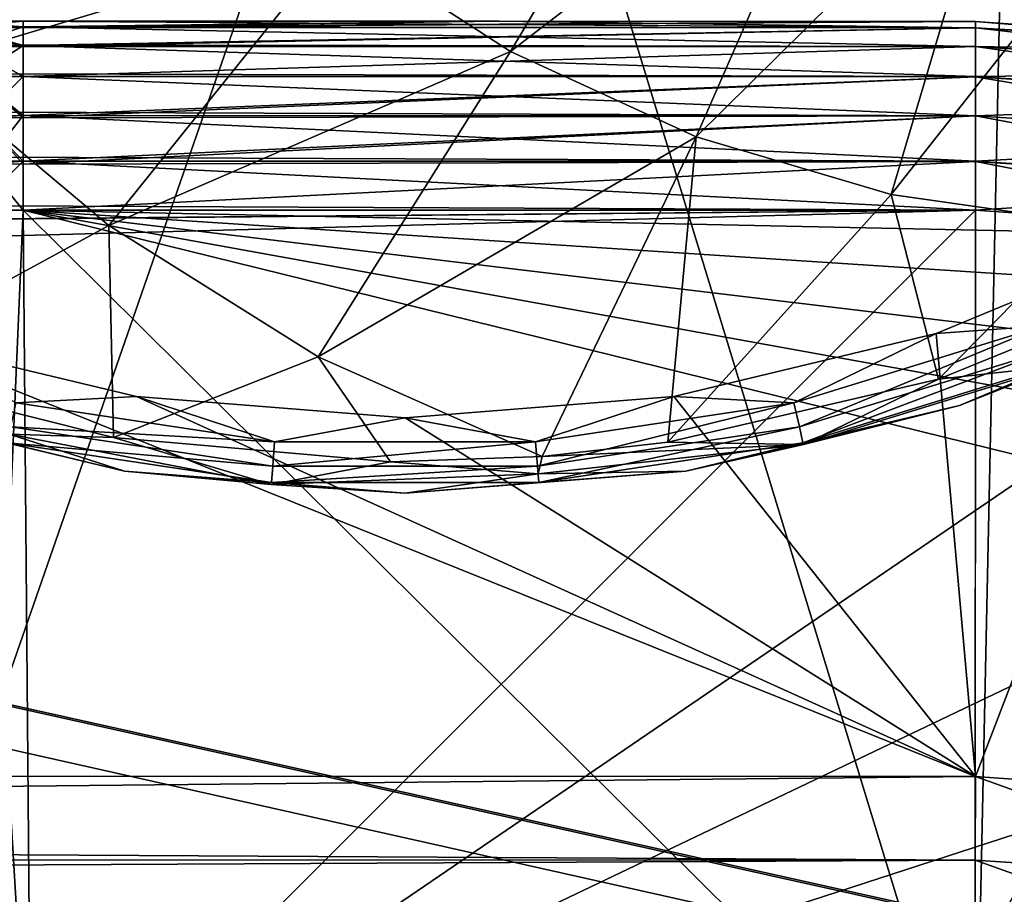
# Model space of a CAD drawing. Header units: metres. Extents: x -205 to 205, y -104 to 104.
# Tile 525 of 656: x -96.03 to -93.42, y 43.23 to 45.55. Entities that reach past the tile are written whole.
import ezdxf

# ---------------------------------------------------------------- set-up
doc = ezdxf.new("R2010")
doc.units = ezdxf.units.M
doc.layers.add('solid_01_2-CONSUMER_EHM_BOX_SW0001', color=7, linetype='CONTINUOUS')

msp = doc.modelspace()

# ---------------------------------------------------------------- linework, layer by layer
at = {"layer": 'solid_01_2-CONSUMER_EHM_BOX_SW0001'}
for points in [[(-200.010849, -74.958488), (-200.010773, 75.041512), (-0.010778, 75.04142)], [(-0.010849, -74.95858), (-200.010849, -74.958488), (-0.010778, 75.04142)], [(-91.959076, 42.820488, 75), (-76.402473, 63.637558, 75), (-185.602478, 63.645401, 75)], [(-92.726151, 42.986298, 75), (-91.959076, 42.820488, 75), (-185.602478, 63.645401, 75)], [(-93.500885, 43.041248, 75), (-92.726151, 42.986298, 75), (-185.602478, 63.645401, 75)], [(-168.500885, 43.051987, 75), (-93.500885, 43.041248, 75), (-185.602478, 63.645401, 75)], [(-105.253662, 47.139633, 63.099998), (-94.903656, 47.138889, 63.099998), (-105.111305, 45.524151, 63.099998)], [(-94.903656, 47.138889, 63.099998), (-104.978691, 45.542892, 63.099998), (-105.111305, 45.524151, 63.099998)], [(-94.903656, 47.138889, 63.099998), (-97.022362, 45.541752, 63.099998), (-104.978691, 45.542892, 63.099998)], [(-94.903656, 47.138889, 63.099998), (-96.889755, 45.522972, 63.099998), (-97.022362, 45.541752, 63.099998)], [(-94.903656, 47.138889, 63.099998), (-96.773636, 45.475456, 63.099998), (-96.889755, 45.522972, 63.099998)], [(-94.903656, 47.138889, 63.099998), (-96.670967, 45.396198, 63.099998), (-96.773636, 45.475456, 63.099998)], [(-94.903656, 47.138889, 63.099998), (-96.590851, 45.294205, 63.099998), (-96.670967, 45.396198, 63.099998)], [(-94.903656, 47.138889, 63.099998), (-96.542351, 45.17849, 63.099998), (-96.590851, 45.294205, 63.099998)], [(-94.903656, 47.138889, 63.099998), (-96.522453, 45.046043, 63.099998), (-96.542351, 45.17849, 63.099998)], [(-94.903656, 47.138889, 63.099998), (-96.500954, 42.541676, 63.099998), (-96.522453, 45.046043, 63.099998)], [(-94.903656, 47.138889, 63.099998), (-93.500954, 42.541248, 63.099998), (-96.500954, 42.541676, 63.099998)], [(-94.903656, 47.138889, 63.099998), (-93.403656, 47.138783, 63.099998), (-93.500954, 42.541248, 63.099998)], [(-93.403656, 47.138783, 63.099998), (-92.709518, 42.476959, 63.099998), (-93.500954, 42.541248, 63.099998)], [(-94.731293, 45.461475, 17.911619), (-94.216507, 46.328548, 18.246735), (-95.187721, 45.756878, 18.055279)], [(-94.731293, 45.461475, 17.911619), (-93.84079, 46.146999, 18.128479), (-94.216507, 46.328548, 18.246735)], [(-94.240181, 45.235317, 17.757044), (-93.84079, 46.146999, 18.128479), (-94.731293, 45.461475, 17.911619)], [(-94.240181, 45.235317, 17.757044), (-93.444557, 46.022293, 18.003763), (-93.84079, 46.146999, 18.128479)], [(-95.600647, 46.115814, 18.185246), (-96.742622, 45.915714, 17.920349), (-96.299217, 45.423752, 17.780788)], [(-95.187721, 45.756878, 18.055279), (-95.600647, 46.115814, 18.185246), (-96.299217, 45.423752, 17.780788)], [(-93.723885, 45.082775, 17.594542), (-93.444557, 46.022293, 18.003763), (-94.240181, 45.235317, 17.757044)], [(-93.723885, 45.082775, 17.594542), (-93.035576, 45.956886, 17.87504), (-93.444557, 46.022293, 18.003763)], [(-93.192398, 45.006805, 17.427259), (-93.035576, 45.956886, 17.87504), (-93.723885, 45.082775, 17.594542)], [(-95.187721, 45.756878, 18.055279), (-96.299217, 45.423752, 17.780788), (-95.795616, 45.000229, 17.622282)], [(-94.731293, 45.461475, 17.911619), (-95.187721, 45.756878, 18.055279), (-95.795616, 45.000229, 17.622282)], [(-123.785095, 45.528553, 46.370613), (-93.500534, 45.474457, 46.25034), (-123.785103, 45.478561, 46.249939)], [(-123.785095, 45.545582, 46.5), (-93.500526, 45.541248, 47.5), (-93.500526, 45.541248, 46.5)], [(-94.761421, 45.541428, 47.5), (-93.500526, 45.541248, 47.5), (-123.785095, 45.545582, 46.5)], [(-123.785095, 45.545582, 46.5), (-93.500526, 45.541248, 46.5), (-93.500526, 45.524345, 46.371098)], [(-123.785095, 45.545582, 46.5), (-93.500526, 45.524345, 46.371098), (-123.785095, 45.528553, 46.370613)], [(-94.761421, 45.541428, 47.5), (-123.785095, 45.545582, 46.5), (-96.022316, 45.541611, 47.5)], [(-96.240219, 45.541641, 47.524025), (-96.022316, 45.541611, 47.5), (-123.785095, 45.545582, 46.5)], [(-123.785095, 45.528553, 46.370613), (-93.500526, 45.524345, 46.371098), (-93.500534, 45.474457, 46.25034)], [(-96.240219, 45.541641, 55.475975), (-96.022308, 45.541611, 55.5), (-96.193779, 45.526722, 55.361912)], [(-96.022316, 45.541611, 56.5), (-96.022308, 45.541611, 55.5), (-96.240219, 45.541641, 55.475975)], [(-96.022316, 45.541611, 56.5), (-96.240219, 45.541641, 55.475975), (-96.240219, 45.541641, 56.524025)], [(-96.240219, 45.541641, 56.524025), (-96.193779, 45.526722, 56.638084), (-96.022324, 45.526459, 56.62215)], [(-96.022316, 45.541611, 56.5), (-96.240219, 45.541641, 56.524025), (-96.022324, 45.526459, 56.62215)], [(-96.240219, 45.541641, 47.524025), (-96.022324, 45.524586, 47.629364), (-96.022316, 45.541611, 47.5)], [(-96.240219, 45.541641, 47.524025), (-96.193779, 45.526722, 47.638084), (-96.022324, 45.524586, 47.629364)], [(-96.193779, 45.526722, 55.361912), (-96.022308, 45.541611, 55.5), (-96.022324, 45.526459, 55.377846)], [(-96.193779, 45.526722, 55.361912), (-96.022324, 45.526459, 55.377846), (-96.169853, 45.478111, 55.241573)], [(-96.193779, 45.526722, 56.638084), (-96.169853, 45.478111, 56.758423), (-96.022331, 45.477642, 56.744694)], [(-96.022324, 45.526459, 56.62215), (-96.193779, 45.526722, 56.638084), (-96.022331, 45.477642, 56.744694)], [(-96.193779, 45.526722, 47.638084), (-96.022331, 45.474613, 47.750015), (-96.022324, 45.524586, 47.629364)], [(-96.193779, 45.526722, 47.638084), (-96.169853, 45.478111, 47.758423), (-96.022331, 45.474613, 47.750015)], [(-96.169853, 45.478111, 55.241573), (-96.022324, 45.526459, 55.377846), (-96.022331, 45.477642, 55.255306)], [(-96.022324, 45.526459, 56.62215), (-96.022331, 45.477642, 56.744694), (-93.500526, 45.524212, 56.62941)], [(-96.022331, 45.477642, 55.255306), (-96.022324, 45.526459, 55.377846), (-93.500534, 45.474457, 55.25034)], [(-96.022324, 45.524586, 47.629364), (-96.022331, 45.474613, 47.750015), (-93.500526, 45.524212, 47.62941)], [(-96.022331, 45.477642, 56.744694), (-93.500534, 45.474194, 56.750114), (-93.500526, 45.524212, 56.62941)], [(-96.022331, 45.474613, 47.750015), (-93.500534, 45.474194, 47.750114), (-93.500526, 45.524212, 47.62941)], [(-96.022324, 45.526459, 55.377846), (-96.022308, 45.541611, 55.5), (-93.500526, 45.524345, 55.371098)], [(-94.761421, 45.541428, 56.5), (-96.022316, 45.541611, 56.5), (-96.022324, 45.526459, 56.62215)], [(-94.761421, 45.541428, 47.5), (-96.022316, 45.541611, 47.5), (-96.022324, 45.524586, 47.629364)], [(-94.761421, 45.541428, 56.5), (-96.022324, 45.526459, 56.62215), (-93.500526, 45.541248, 56.5)], [(-94.761421, 45.541428, 47.5), (-96.022324, 45.524586, 47.629364), (-93.500526, 45.541248, 47.5)], [(-96.022324, 45.526459, 56.62215), (-93.500526, 45.524212, 56.62941), (-93.500526, 45.541248, 56.5)], [(-96.022324, 45.524586, 47.629364), (-93.500526, 45.524212, 47.62941), (-93.500526, 45.541248, 47.5)], [(-96.022324, 45.526459, 55.377846), (-93.500526, 45.524345, 55.371098), (-93.500534, 45.474457, 55.25034)], [(-94.761421, 45.541428, 56.5), (-96.022308, 45.541611, 55.5), (-96.022316, 45.541611, 56.5)], [(-96.022308, 45.541611, 55.5), (-94.761414, 45.541428, 55.5), (-93.500526, 45.524345, 55.371098)], [(-94.761421, 45.541428, 56.5), (-94.761414, 45.541428, 55.5), (-96.022308, 45.541611, 55.5)], [(-94.761421, 45.541428, 56.5), (-93.500526, 45.541248, 56.5), (-94.761414, 45.541428, 55.5)], [(-94.761414, 45.541428, 55.5), (-93.500526, 45.541248, 56.5), (-93.500526, 45.541248, 55.5)], [(-94.761414, 45.541428, 55.5), (-93.500526, 45.541248, 55.5), (-93.500526, 45.524345, 55.371098)], [(-93.500526, 45.524345, 55.371098), (-92.458534, 45.455902, 55.371098), (-93.500534, 45.474457, 55.25034)], [(-93.500526, 45.524345, 46.371098), (-92.458534, 45.455902, 46.371098), (-93.500534, 45.474457, 46.25034)], [(-93.500534, 45.474194, 56.750114), (-92.465088, 45.406178, 56.750114), (-93.500526, 45.524212, 56.62941)], [(-93.500534, 45.474194, 47.750114), (-92.465088, 45.406178, 47.750114), (-93.500526, 45.524212, 47.62941)], [(-92.458557, 45.455765, 56.62941), (-92.362022, 45.459656, 56.5), (-93.500526, 45.541248, 56.5)], [(-93.500526, 45.541248, 55.5), (-93.500526, 45.541248, 56.5), (-92.362022, 45.459656, 56.5)], [(-93.500526, 45.524212, 56.62941), (-92.458557, 45.455765, 56.62941), (-93.500526, 45.541248, 56.5)], [(-92.362022, 45.459656, 55.5), (-93.500526, 45.541248, 55.5), (-92.362022, 45.459656, 56.5)], [(-93.500526, 45.524345, 55.371098), (-93.500526, 45.541248, 55.5), (-92.362022, 45.459656, 55.5)], [(-92.458557, 45.455765, 47.62941), (-92.362022, 45.459656, 47.5), (-93.500526, 45.541248, 47.5)], [(-93.500526, 45.541248, 46.5), (-93.500526, 45.541248, 47.5), (-92.362022, 45.459656, 47.5)], [(-93.500526, 45.524212, 47.62941), (-92.458557, 45.455765, 47.62941), (-93.500526, 45.541248, 47.5)], [(-92.362022, 45.459656, 46.5), (-93.500526, 45.541248, 46.5), (-92.362022, 45.459656, 47.5)], [(-93.500526, 45.524345, 46.371098), (-93.500526, 45.541248, 46.5), (-92.362022, 45.459656, 46.5)], [(-93.500526, 45.524345, 55.371098), (-92.362022, 45.459656, 55.5), (-92.458534, 45.455902, 55.371098)], [(-93.500526, 45.524345, 46.371098), (-92.362022, 45.459656, 46.5), (-92.458534, 45.455902, 46.371098)], [(-92.465088, 45.406178, 56.750114), (-92.458557, 45.455765, 56.62941), (-93.500526, 45.524212, 56.62941)], [(-92.465088, 45.406178, 47.750114), (-92.458557, 45.455765, 47.62941), (-93.500526, 45.524212, 47.62941)], [(-123.785103, 45.478561, 46.249939), (-93.500549, 45.394985, 46.146633), (-123.78511, 45.399086, 46.146397)], [(-123.785103, 45.478561, 46.249939), (-93.500534, 45.474457, 46.25034), (-93.500549, 45.394985, 46.146633)], [(-96.169853, 45.478111, 55.241573), (-96.022331, 45.477642, 55.255306), (-96.148552, 45.395588, 55.134422)], [(-96.169853, 45.478111, 56.758423), (-96.148552, 45.395588, 56.865578), (-96.022346, 45.394966, 56.853752)], [(-96.022331, 45.477642, 56.744694), (-96.169853, 45.478111, 56.758423), (-96.022346, 45.394966, 56.853752)], [(-96.169853, 45.478111, 47.758423), (-96.022346, 45.394966, 47.853752), (-96.022331, 45.474613, 47.750015)], [(-96.169853, 45.478111, 47.758423), (-96.148552, 45.395588, 47.865578), (-96.022346, 45.394966, 47.853752)], [(-96.148552, 45.395588, 55.134422), (-96.022331, 45.477642, 55.255306), (-96.022346, 45.394966, 55.146248)], [(-96.022331, 45.477642, 56.744694), (-96.022346, 45.394966, 56.853752), (-93.500534, 45.474194, 56.750114)], [(-96.022346, 45.394966, 55.146248), (-96.022331, 45.477642, 55.255306), (-93.500549, 45.394985, 55.146633)], [(-96.022331, 45.474613, 47.750015), (-96.022346, 45.394966, 47.853752), (-93.500534, 45.474194, 47.750114)], [(-96.022346, 45.394966, 56.853752), (-93.500549, 45.394615, 56.853737), (-93.500534, 45.474194, 56.750114)], [(-96.022346, 45.394966, 47.853752), (-93.500549, 45.394615, 47.853737), (-93.500534, 45.474194, 47.750114)], [(-96.022331, 45.477642, 55.255306), (-93.500534, 45.474457, 55.25034), (-93.500549, 45.394985, 55.146633)], [(-93.500534, 45.474457, 55.25034), (-92.465057, 45.406441, 55.25034), (-93.500549, 45.394985, 55.146633)], [(-93.500534, 45.474457, 46.25034), (-92.465057, 45.406441, 46.25034), (-93.500549, 45.394985, 46.146633)], [(-93.500549, 45.394615, 56.853737), (-92.475487, 45.327282, 56.853737), (-93.500534, 45.474194, 56.750114)], [(-93.500549, 45.394615, 47.853737), (-92.475487, 45.327282, 47.853737), (-93.500534, 45.474194, 47.750114)], [(-92.458534, 45.455902, 55.371098), (-92.465057, 45.406441, 55.25034), (-93.500534, 45.474457, 55.25034)], [(-92.458534, 45.455902, 46.371098), (-92.465057, 45.406441, 46.25034), (-93.500534, 45.474457, 46.25034)], [(-92.475487, 45.327282, 56.853737), (-92.465088, 45.406178, 56.750114), (-93.500534, 45.474194, 56.750114)], [(-92.475487, 45.327282, 47.853737), (-92.465088, 45.406178, 47.750114), (-93.500534, 45.474194, 47.750114)], [(-94.731293, 45.461475, 17.911619), (-95.795616, 45.000229, 17.622282), (-95.241348, 44.653152, 17.447828)], [(-94.240181, 45.235317, 17.757044), (-94.731293, 45.461475, 17.911619), (-95.241348, 44.653152, 17.447828)], [(-95.795616, 45.000229, 17.622282), (-96.299217, 45.423752, 17.780788), (-96.497528, 44.617958, 17.260666)], [(-123.78511, 45.399086, 46.146397), (-93.500565, 45.291363, 46.067051), (-123.785126, 45.295567, 46.066978)], [(-123.78511, 45.399086, 46.146397), (-93.500549, 45.394985, 46.146633), (-93.500565, 45.291363, 46.067051)], [(-96.148552, 45.395588, 55.134422), (-96.022346, 45.394966, 55.146248), (-96.132423, 45.286533, 55.053249)], [(-96.148552, 45.395588, 56.865578), (-96.132423, 45.286533, 56.946751), (-96.022362, 45.291641, 56.932995)], [(-96.022362, 45.291641, 56.932995), (-96.022346, 45.394966, 56.853752), (-96.148552, 45.395588, 56.865578)], [(-96.148552, 45.395588, 47.865578), (-96.132423, 45.286533, 47.946751), (-96.022362, 45.285828, 47.936298)], [(-96.148552, 45.395588, 47.865578), (-96.022362, 45.285828, 47.936298), (-96.022346, 45.394966, 47.853752)], [(-96.132423, 45.286533, 55.053249), (-96.022346, 45.394966, 55.146248), (-96.022362, 45.291622, 55.066994)], [(-96.022362, 45.291641, 56.932995), (-93.500549, 45.394615, 56.853737), (-96.022346, 45.394966, 56.853752)], [(-96.022362, 45.291622, 55.066994), (-96.022346, 45.394966, 55.146248), (-93.500565, 45.291363, 55.067051)], [(-96.022346, 45.394966, 47.853752), (-96.022362, 45.285828, 47.936298), (-93.500549, 45.394615, 47.853737)], [(-96.022362, 45.291641, 56.932995), (-93.500565, 45.290909, 56.933208), (-93.500549, 45.394615, 56.853737)], [(-96.022362, 45.285828, 47.936298), (-93.500565, 45.290909, 47.933208), (-93.500549, 45.394615, 47.853737)], [(-96.022346, 45.394966, 55.146248), (-93.500549, 45.394985, 55.146633), (-93.500565, 45.291363, 55.067051)], [(-93.500549, 45.394985, 55.146633), (-92.475441, 45.327648, 55.146633), (-93.500565, 45.291363, 55.067051)], [(-93.500549, 45.394985, 46.146633), (-92.475441, 45.327648, 46.146633), (-93.500565, 45.291363, 46.067051)], [(-93.500565, 45.290909, 56.933208), (-92.489037, 45.224464, 56.933208), (-93.500549, 45.394615, 56.853737)], [(-93.500565, 45.290909, 47.933208), (-92.489037, 45.224464, 47.933208), (-93.500549, 45.394615, 47.853737)], [(-92.465057, 45.406441, 55.25034), (-92.475441, 45.327648, 55.146633), (-93.500549, 45.394985, 55.146633)], [(-92.465057, 45.406441, 46.25034), (-92.475441, 45.327648, 46.146633), (-93.500549, 45.394985, 46.146633)], [(-92.489037, 45.224464, 56.933208), (-92.475487, 45.327282, 56.853737), (-93.500549, 45.394615, 56.853737)], [(-92.489037, 45.224464, 47.933208), (-92.475487, 45.327282, 47.853737), (-93.500549, 45.394615, 47.853737)], [(-92.475441, 45.327648, 55.146633), (-92.488976, 45.224915, 55.067051), (-93.500565, 45.291363, 55.067051)], [(-92.475441, 45.327648, 46.146633), (-92.488976, 45.224915, 46.067051), (-93.500565, 45.291363, 46.067051)], [(-123.785126, 45.295567, 46.066978), (-93.50058, 45.170658, 46.017036), (-123.785141, 45.174923, 46.017017)], [(-123.785126, 45.295567, 46.066978), (-93.500565, 45.291363, 46.067051), (-93.50058, 45.170658, 46.017036)], [(-96.022377, 45.170971, 56.982975), (-96.022362, 45.291641, 56.932995), (-96.132423, 45.286533, 56.946751)], [(-96.132423, 45.286533, 55.053249), (-96.022362, 45.291622, 55.066994), (-96.122902, 45.163979, 55.005302)], [(-96.122902, 45.163979, 55.005302), (-96.022362, 45.291622, 55.066994), (-96.022377, 45.170971, 55.017025)], [(-96.022377, 45.170971, 56.982975), (-93.500565, 45.290909, 56.933208), (-96.022362, 45.291641, 56.932995)], [(-96.022377, 45.170971, 55.017025), (-96.022362, 45.291622, 55.066994), (-93.50058, 45.170658, 55.017036)], [(-96.022377, 45.170971, 56.982975), (-93.50058, 45.170151, 56.983097), (-93.500565, 45.290909, 56.933208)], [(-96.022377, 45.163265, 47.984974), (-93.50058, 45.170151, 47.983097), (-93.500565, 45.290909, 47.933208)], [(-96.022362, 45.285828, 47.936298), (-96.022377, 45.163265, 47.984974), (-93.500565, 45.290909, 47.933208)], [(-96.022362, 45.291622, 55.066994), (-93.500565, 45.291363, 55.067051), (-93.50058, 45.170658, 55.017036)], [(-93.500565, 45.291363, 55.067051), (-92.488976, 45.224915, 55.067051), (-93.50058, 45.170658, 55.017036)], [(-93.500565, 45.291363, 46.067051), (-92.488976, 45.224915, 46.067051), (-93.50058, 45.170658, 46.017036)], [(-93.50058, 45.170151, 56.983097), (-92.504814, 45.104744, 56.983097), (-93.500565, 45.290909, 56.933208)], [(-93.50058, 45.170151, 47.983097), (-92.504814, 45.104744, 47.983097), (-93.500565, 45.290909, 47.933208)], [(-92.504814, 45.104744, 56.983097), (-92.489037, 45.224464, 56.933208), (-93.500565, 45.290909, 56.933208)], [(-92.504814, 45.104744, 47.983097), (-92.489037, 45.224464, 47.933208), (-93.500565, 45.290909, 47.933208)], [(-96.132423, 45.286533, 56.946751), (-96.122902, 45.163979, 56.994698), (-96.022377, 45.170971, 56.982975)], [(-96.132423, 45.286533, 47.946751), (-96.122902, 45.163979, 47.994698), (-96.022377, 45.163265, 47.984974)], [(-96.132423, 45.286533, 47.946751), (-96.022377, 45.163265, 47.984974), (-96.022362, 45.285828, 47.936298)], [(-94.240181, 45.235317, 17.757044), (-95.241348, 44.653152, 17.447828), (-94.647621, 44.38895, 17.260666)], [(-94.240181, 45.235317, 17.757044), (-94.647621, 44.38895, 17.260666), (-94.315414, 44.426895, 17.260666)], [(-93.723885, 45.082775, 17.594542), (-94.240181, 45.235317, 17.757044), (-94.315414, 44.426895, 17.260666)], [(-92.488976, 45.224915, 55.067051), (-92.504753, 45.105244, 55.017036), (-93.50058, 45.170658, 55.017036)], [(-92.488976, 45.224915, 46.067051), (-92.504753, 45.105244, 46.017036), (-93.50058, 45.170658, 46.017036)], [(-123.785141, 45.174923, 46.017017), (-93.500595, 45.041248, 46), (-123.785164, 45.045582, 46)], [(-123.785141, 45.174923, 46.017017), (-93.50058, 45.170658, 46.017036), (-93.500595, 45.041248, 46)], [(-96.151871, 45.042755, 54.982948), (-96.022377, 45.170971, 55.017025), (-96.0224, 45.041611, 55)], [(-96.151871, 45.042755, 54.982948), (-96.122902, 45.163979, 55.005302), (-96.022377, 45.170971, 55.017025)], [(-96.151871, 45.042755, 48.017052), (-96.0224, 45.041611, 48), (-96.122902, 45.163979, 47.994698)], [(-96.151871, 45.042755, 57.017052), (-96.0224, 45.041611, 57), (-96.122902, 45.163979, 56.994698)], [(-96.022377, 45.170971, 56.982975), (-96.122902, 45.163979, 56.994698), (-96.0224, 45.041611, 57)], [(-96.122902, 45.163979, 47.994698), (-96.0224, 45.041611, 48), (-96.022377, 45.163265, 47.984974)], [(-96.022377, 45.170971, 56.982975), (-96.0224, 45.041611, 57), (-93.50058, 45.170151, 56.983097)], [(-96.022377, 45.170971, 55.017025), (-93.500595, 45.041248, 55), (-96.0224, 45.041611, 55)], [(-93.50058, 45.170151, 47.983097), (-96.0224, 45.041611, 48), (-93.500595, 45.041248, 48)], [(-96.022377, 45.163265, 47.984974), (-96.0224, 45.041611, 48), (-93.50058, 45.170151, 47.983097)], [(-93.50058, 45.170151, 56.983097), (-96.0224, 45.041611, 57), (-93.500595, 45.041248, 57)], [(-96.022377, 45.170971, 55.017025), (-93.50058, 45.170658, 55.017036), (-93.500595, 45.041248, 55)], [(-93.500595, 45.041248, 55), (-93.50058, 45.170658, 55.017036), (-92.504753, 45.105244, 55.017036)], [(-93.500595, 45.041248, 46), (-93.50058, 45.170658, 46.017036), (-92.504753, 45.105244, 46.017036)], [(-93.50058, 45.170151, 47.983097), (-93.500595, 45.041248, 48), (-92.444176, 44.966312, 48)], [(-93.50058, 45.170151, 56.983097), (-93.500595, 45.041248, 57), (-92.444176, 44.966312, 57)], [(-93.50058, 45.170151, 47.983097), (-92.444176, 44.966312, 48), (-92.504814, 45.104744, 47.983097)], [(-93.50058, 45.170151, 56.983097), (-92.444176, 44.966312, 57), (-92.504814, 45.104744, 56.983097)], [(-92.444176, 44.966312, 55), (-93.500595, 45.041248, 55), (-92.504753, 45.105244, 55.017036)], [(-92.444176, 44.966312, 46), (-93.500595, 45.041248, 46), (-92.504753, 45.105244, 46.017036)], [(-93.723885, 45.082775, 17.594542), (-94.315414, 44.426895, 17.260666), (-93.598366, 44.593674, 17.260666)], [(-93.192398, 45.006805, 17.427259), (-93.723885, 45.082775, 17.594542), (-93.598366, 44.593674, 17.260666)], [(-168.500885, 43.051987, 46), (-128.324265, 44.714428, 46), (-93.500595, 45.041248, 46)], [(-93.500885, 43.041248, 46), (-168.500885, 43.051987, 46), (-93.500595, 45.041248, 46)], [(-93.500595, 45.041248, 46), (-128.324265, 44.714428, 46), (-128.034149, 44.735554, 46)], [(-128.034149, 44.735554, 46), (-123.785164, 45.045582, 46), (-93.500595, 45.041248, 46)], [(-96.151871, 45.042755, 54.982948), (-96.0224, 45.041611, 55), (-96.130455, 42.541626, 54.982933)], [(-96.151871, 45.042755, 48.017052), (-96.130455, 42.541626, 48.017067), (-96.000938, 42.541607, 48)], [(-96.151871, 45.042755, 48.017052), (-96.000938, 42.541607, 48), (-96.0224, 45.041611, 48)], [(-96.151871, 45.042755, 57.017052), (-96.130455, 42.541626, 57.017067), (-96.000938, 42.541607, 57)], [(-96.151871, 45.042755, 57.017052), (-96.000938, 42.541607, 57), (-96.0224, 45.041611, 57)], [(-96.0224, 45.041611, 55), (-96.000938, 42.541607, 55), (-96.130455, 42.541626, 54.982933)], [(-96.0224, 45.041611, 55), (-93.500954, 42.541248, 55), (-96.000938, 42.541607, 55)], [(-96.0224, 45.041611, 55), (-88.590729, 43.209808, 55), (-93.500954, 42.541248, 55)], [(-96.0224, 45.041611, 48), (-96.000938, 42.541607, 48), (-93.500595, 45.041248, 48)], [(-96.0224, 45.041611, 57), (-96.000938, 42.541607, 57), (-93.500595, 45.041248, 57)], [(-96.0224, 45.041611, 55), (-93.500595, 45.041248, 55), (-92.444176, 44.966312, 55)], [(-96.0224, 45.041611, 55), (-92.444176, 44.966312, 55), (-91.398178, 44.740223, 55)], [(-96.0224, 45.041611, 55), (-91.398178, 44.740223, 55), (-90.391174, 44.365818, 55)], [(-96.0224, 45.041611, 55), (-90.391174, 44.365818, 55), (-89.449356, 43.852249, 55)], [(-96.0224, 45.041611, 55), (-89.449356, 43.852249, 55), (-88.590729, 43.209808, 55)], [(-92.444176, 44.966312, 48), (-93.500595, 45.041248, 48), (-96.000938, 42.541607, 48)], [(-92.444176, 44.966312, 57), (-93.500595, 45.041248, 57), (-96.000938, 42.541607, 57)], [(-93.500885, 43.041248, 46), (-93.500595, 45.041248, 46), (-92.444176, 44.966312, 46)], [(-93.192398, 45.006805, 17.427259), (-93.598366, 44.593674, 17.260666), (-92.916519, 44.871117, 17.260666)], [(-95.795616, 45.000229, 17.622282), (-96.497528, 44.617958, 17.260666), (-95.783272, 44.439178, 17.260666)], [(-95.241348, 44.653152, 17.447828), (-95.795616, 45.000229, 17.622282), (-95.783272, 44.439178, 17.260666)], [(-92.944901, 44.987503, 13.5), (-93.604538, 44.71423, 13.5), (-93.500816, 43.541248, 13.5)], [(-93.32058, 44.734879, 13.515164), (-93.604538, 44.71423, 13.5), (-92.944901, 44.987503, 13.5)], [(-92.944901, 44.987503, 13.5), (-93.500816, 43.541248, 13.5), (-92.655647, 43.481304, 13.5)], [(-91.398178, 44.740223, 48), (-92.444176, 44.966312, 48), (-96.000938, 42.541607, 48)], [(-91.398178, 44.740223, 57), (-92.444176, 44.966312, 57), (-96.000938, 42.541607, 57)], [(-92.726151, 42.986298, 46), (-93.500885, 43.041248, 46), (-92.444176, 44.966312, 46)], [(-93.27903, 44.629013, 17.160311), (-92.916519, 44.871117, 17.260666), (-93.598366, 44.593674, 17.260666)], [(-93.542953, 44.523949, 17.098219), (-92.854332, 44.809185, 17.098219), (-93.27903, 44.629013, 17.160311)], [(-92.854332, 44.809185, 13.7), (-92.854332, 44.809185, 17.098219), (-93.542953, 44.523949, 17.098219)], [(-93.542953, 44.523949, 13.7), (-92.854332, 44.809185, 13.7), (-93.542953, 44.523949, 17.098219)], [(-93.280983, 44.633984, 13.623464), (-92.854332, 44.809185, 13.7), (-93.542953, 44.523949, 13.7)], [(-90.391174, 44.365818, 48), (-91.398178, 44.740223, 48), (-96.000938, 42.541607, 48)], [(-90.391174, 44.365818, 57), (-91.398178, 44.740223, 57), (-96.000938, 42.541607, 57)], [(-96.416679, 44.714111, 13.5), (-107.582649, 43.543262, 13.5), (-93.500816, 43.541248, 13.5)], [(-95.722397, 44.547455, 13.5), (-96.416679, 44.714111, 13.5), (-93.500816, 43.541248, 13.5)], [(-96.04026, 44.531067, 13.515164), (-96.416679, 44.714111, 13.5), (-95.722397, 44.547455, 13.5)], [(-93.604538, 44.71423, 13.5), (-94.298798, 44.547516, 13.5), (-93.500816, 43.541248, 13.5)], [(-93.981323, 44.531067, 13.515164), (-94.298798, 44.547516, 13.5), (-93.604538, 44.71423, 13.5)], [(-93.32058, 44.734879, 13.515164), (-93.981323, 44.531067, 13.515164), (-93.604538, 44.71423, 13.5)], [(-93.966866, 44.46772, 13.558523), (-93.981323, 44.531067, 13.515164), (-93.32058, 44.734879, 13.515164)], [(-93.966866, 44.46772, 13.558523), (-93.32058, 44.734879, 13.515164), (-93.296844, 44.674393, 13.558523)], [(-93.966866, 44.46772, 13.558523), (-93.296844, 44.674393, 13.558523), (-93.957207, 44.4254, 13.623464)], [(-93.296844, 44.674393, 13.558523), (-93.280983, 44.633984, 13.623464), (-93.957207, 44.4254, 13.623464)], [(-95.241348, 44.653152, 17.447828), (-95.783272, 44.439178, 17.260666), (-95.049812, 44.374962, 17.260666)], [(-95.241348, 44.653152, 17.447828), (-95.049812, 44.374962, 17.260666), (-94.647621, 44.38895, 17.260666)], [(-96.059174, 44.448215, 17.216368), (-95.783272, 44.439178, 17.260666), (-96.497528, 44.617958, 17.260666)], [(-93.957207, 44.4254, 13.623464), (-93.280983, 44.633984, 13.623464), (-93.542953, 44.523949, 13.7)], [(-93.542953, 44.523949, 17.098219), (-93.27903, 44.629013, 17.160311), (-93.956017, 44.420189, 17.160311)], [(-93.956017, 44.420189, 17.160311), (-93.27903, 44.629013, 17.160311), (-93.598366, 44.593674, 17.260666)], [(-93.956017, 44.420189, 17.160311), (-93.598366, 44.593674, 17.260666), (-94.315414, 44.426895, 17.260666)], [(-95.356522, 44.428009, 13.515164), (-96.04026, 44.531067, 13.515164), (-95.722397, 44.547455, 13.5)], [(-95.010597, 44.491463, 13.5), (-95.722397, 44.547455, 13.5), (-93.500816, 43.541248, 13.5)], [(-95.356522, 44.428009, 13.515164), (-95.722397, 44.547455, 13.5), (-95.010597, 44.491463, 13.5)], [(-94.298798, 44.547516, 13.5), (-95.010597, 44.491463, 13.5), (-93.500816, 43.541248, 13.5)], [(-94.665062, 44.428009, 13.515164), (-95.010597, 44.491463, 13.5), (-94.298798, 44.547516, 13.5)], [(-93.981323, 44.531067, 13.515164), (-94.665062, 44.428009, 13.515164), (-94.298798, 44.547516, 13.5)], [(-96.478607, 44.523941, 17.098219), (-95.753845, 44.349941, 17.098219), (-96.059174, 44.448215, 17.216368)], [(-95.753845, 44.349941, 13.7), (-95.753845, 44.349941, 17.098219), (-96.478607, 44.523941, 17.098219)], [(-96.478607, 44.523941, 13.7), (-95.753845, 44.349941, 13.7), (-96.478607, 44.523941, 17.098219)], [(-96.064377, 44.4254, 13.623464), (-95.753845, 44.349941, 13.7), (-96.478607, 44.523941, 13.7)], [(-96.054718, 44.46772, 13.558523), (-96.04026, 44.531067, 13.515164), (-95.356522, 44.428009, 13.515164)], [(-94.66021, 44.363216, 13.558523), (-94.665062, 44.428009, 13.515164), (-93.981323, 44.531067, 13.515164)], [(-94.66021, 44.363216, 13.558523), (-93.981323, 44.531067, 13.515164), (-93.966866, 44.46772, 13.558523)], [(-94.267715, 44.349945, 17.098219), (-93.542953, 44.523949, 17.098219), (-93.956017, 44.420189, 17.160311)], [(-93.542953, 44.523949, 13.7), (-93.542953, 44.523949, 17.098219), (-94.267715, 44.349945, 17.098219)], [(-94.267715, 44.349945, 13.7), (-93.542953, 44.523949, 13.7), (-94.267715, 44.349945, 17.098219)], [(-93.957207, 44.4254, 13.623464), (-93.542953, 44.523949, 13.7), (-94.267715, 44.349945, 13.7)], [(-94.665062, 44.428009, 13.515164), (-95.356522, 44.428009, 13.515164), (-95.010597, 44.491463, 13.5)], [(-96.054718, 44.46772, 13.558523), (-95.361382, 44.363216, 13.558523), (-96.064377, 44.4254, 13.623464)], [(-96.054718, 44.46772, 13.558523), (-95.356522, 44.428009, 13.515164), (-95.361382, 44.363216, 13.558523)], [(-94.66021, 44.363216, 13.558523), (-93.966866, 44.46772, 13.558523), (-94.65696, 44.319927, 13.623464)], [(-93.966866, 44.46772, 13.558523), (-93.957207, 44.4254, 13.623464), (-94.65696, 44.319927, 13.623464)], [(-95.753845, 44.349941, 17.098219), (-95.365021, 44.314602, 17.160311), (-96.059174, 44.448215, 17.216368)], [(-96.059174, 44.448215, 17.216368), (-95.365021, 44.314602, 17.160311), (-95.783272, 44.439178, 17.260666)], [(-95.365021, 44.314602, 17.160311), (-95.049812, 44.374962, 17.260666), (-95.783272, 44.439178, 17.260666)], [(-95.361382, 44.363216, 13.558523), (-95.356522, 44.428009, 13.515164), (-94.665062, 44.428009, 13.515164)], [(-95.361382, 44.363216, 13.558523), (-94.665062, 44.428009, 13.515164), (-94.66021, 44.363216, 13.558523)], [(-96.064377, 44.4254, 13.623464), (-95.364624, 44.319927, 13.623464), (-95.753845, 44.349941, 13.7)], [(-95.361382, 44.363216, 13.558523), (-95.364624, 44.319927, 13.623464), (-96.064377, 44.4254, 13.623464)], [(-94.267715, 44.349945, 17.098219), (-93.956017, 44.420189, 17.160311), (-94.658714, 44.343266, 17.216368)], [(-94.658714, 44.343266, 17.216368), (-93.956017, 44.420189, 17.160311), (-94.647621, 44.38895, 17.260666)], [(-94.65696, 44.319927, 13.623464), (-93.957207, 44.4254, 13.623464), (-94.267715, 44.349945, 13.7)], [(-93.956017, 44.420189, 17.160311), (-94.315414, 44.426895, 17.260666), (-94.647621, 44.38895, 17.260666)], [(-95.365021, 44.314602, 17.160311), (-94.658714, 44.343266, 17.216368), (-95.049812, 44.374962, 17.260666)], [(-94.658714, 44.343266, 17.216368), (-94.647621, 44.38895, 17.260666), (-95.049812, 44.374962, 17.260666)], [(-89.449356, 43.852249, 48), (-90.391174, 44.365818, 48), (-96.000938, 42.541607, 48)], [(-89.449356, 43.852249, 57), (-90.391174, 44.365818, 57), (-96.000938, 42.541607, 57)], [(-95.753845, 44.349941, 17.098219), (-95.01078, 44.291466, 17.098219), (-95.365021, 44.314602, 17.160311)], [(-95.01078, 44.291466, 13.7), (-95.01078, 44.291466, 17.098219), (-95.753845, 44.349941, 17.098219)], [(-95.753845, 44.349941, 13.7), (-95.01078, 44.291466, 13.7), (-95.753845, 44.349941, 17.098219)], [(-95.364624, 44.319927, 13.623464), (-95.01078, 44.291466, 13.7), (-95.753845, 44.349941, 13.7)], [(-94.66021, 44.363216, 13.558523), (-94.65696, 44.319927, 13.623464), (-95.364624, 44.319927, 13.623464)], [(-95.361382, 44.363216, 13.558523), (-94.66021, 44.363216, 13.558523), (-95.364624, 44.319927, 13.623464)], [(-95.01078, 44.291466, 17.098219), (-94.267715, 44.349945, 17.098219), (-94.658714, 44.343266, 17.216368)], [(-94.267715, 44.349945, 13.7), (-94.267715, 44.349945, 17.098219), (-95.01078, 44.291466, 17.098219)], [(-95.01078, 44.291466, 13.7), (-94.267715, 44.349945, 13.7), (-95.01078, 44.291466, 17.098219)], [(-94.65696, 44.319927, 13.623464), (-94.267715, 44.349945, 13.7), (-95.01078, 44.291466, 13.7)], [(-95.01078, 44.291466, 17.098219), (-94.658714, 44.343266, 17.216368), (-95.365021, 44.314602, 17.160311)], [(-95.364624, 44.319927, 13.623464), (-94.65696, 44.319927, 13.623464), (-95.01078, 44.291466, 13.7)], [(-88.590729, 43.209808, 48), (-89.449356, 43.852249, 48), (-96.000938, 42.541607, 48)], [(-88.590729, 43.209808, 57), (-89.449356, 43.852249, 57), (-96.000938, 42.541607, 57)], [(-107.582664, 43.397938, 13.510616), (-93.500816, 43.541248, 13.5), (-107.582649, 43.543262, 13.5)], [(-93.500847, 43.31982, 13.524823), (-93.500816, 43.541248, 13.5), (-107.582664, 43.397938, 13.510616)], [(-92.746597, 43.270275, 13.524823), (-93.500816, 43.541248, 13.5), (-93.500847, 43.31982, 13.524823)], [(-92.746597, 43.270275, 13.524823), (-92.655647, 43.481304, 13.5), (-93.500816, 43.541248, 13.5)], [(-93.500847, 43.31982, 13.524823), (-107.582664, 43.397938, 13.510616), (-107.58268, 43.320858, 13.525045)], [(-93.500847, 43.31982, 13.524823), (-107.58268, 43.320858, 13.525045), (-107.582687, 43.248962, 13.544288)], [(-93.500877, 43.108173, 13.598642), (-93.500847, 43.31982, 13.524823), (-107.582687, 43.248962, 13.544288)], [(-92.774254, 43.060444, 13.598642), (-93.500847, 43.31982, 13.524823), (-93.500877, 43.108173, 13.598642)], [(-92.774254, 43.060444, 13.598642), (-92.746597, 43.270275, 13.524823), (-93.500847, 43.31982, 13.524823)], [(-93.500877, 43.108173, 13.598642), (-107.582687, 43.248962, 13.544288), (-107.58271, 43.109367, 13.599037)]]:
    msp.add_3dface(points, dxfattribs=at)

doc.saveas('drawing.dxf')
